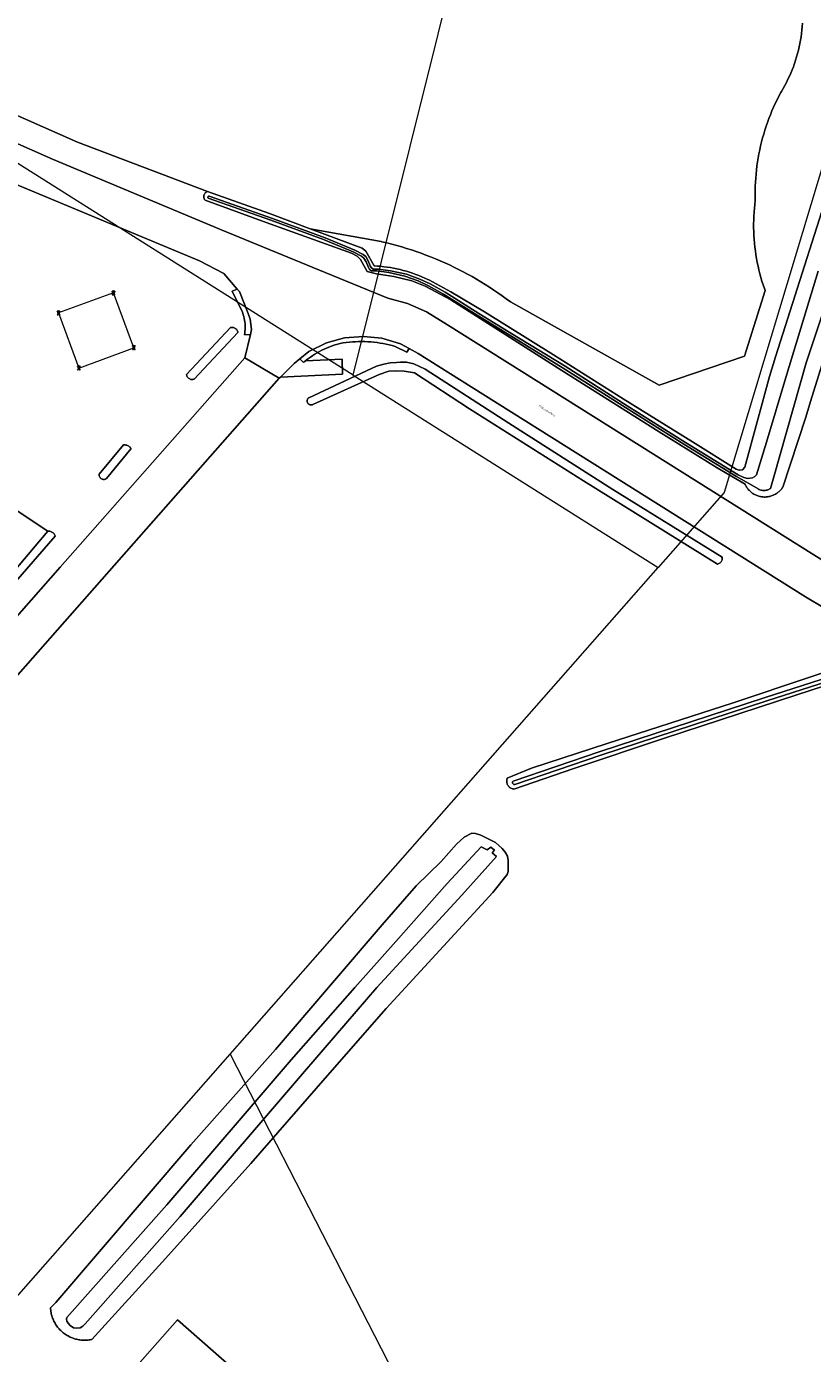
# Model space of a CAD drawing. Header units: metres. Extents: x 250001 to 257773, y 598992 to 609118.
# Tile 607 of 656: x 253521 to 253682, y 605925 to 606197. Entities that reach past the tile are written whole.
import ezdxf
from ezdxf.enums import TextEntityAlignment as Align
from ezdxf.lldxf.tags import DXFTag

# ---------------------------------------------------------------- set-up
doc = ezdxf.new("R2010")
doc.units = ezdxf.units.M
for name, color, linetype, lineweight in [('B-WE-GR-BOS_LOOF-GV', 252, 'Continuous', 13), ('B-WE-GR-GRAS-GV', 252, 'Continuous', 13), ('B-WE-GR-GROENVOORZIENING-GV', 252, 'Continuous', 18), ('B-WE-IE-MEUBILAIR_WEGMEUBILAIR_HOOGSPANNINGSMAST-G', 252, 'Continuous', 18), ('B-WE-IE-MEUBILAIR_WEGMEUBILAIR_HOOGSPANNINGSMAST-S', 252, 'Continuous', 25), ('B-WE-KG-GRENS_PERCEEL-G', 150, 'KG-PERCEEL', 18), ('B-WE-OG-TERREIN_ERF-GV', 7, 'Continuous', 18), ('B-WE-OG-TOPOGRAFIE-T18', 2, 'Continuous', 18), ('B-WE-OG-WATER-GV', 252, 'Continuous', 18), ('B-WE-OG-WATER_GREPPEL-GV', 252, 'Continuous', 18), ('B-WE-OG-WATER_SLOOT-GV', 252, 'Continuous', 18), ('B-WE-VH-ONVERHARD-GV', 252, 'Continuous', 18), ('B-WE-VH-VERHARDING_GESLOTEN-GV', 252, 'Continuous', 18), ('B-WE-VH-VERHARDING_OPEN-GV', 252, 'Continuous', 18), ('X-XX-AL-REFERENTIE-G', 7, 'Continuous', 18)]:
    doc.layers.add(name, color=color, linetype=linetype, lineweight=lineweight)
doc.styles.add('NLCS-ISO-ANNOTATIEF-T18', font='NLCS-ISO.ttf', dxfattribs={"height": 1.8})
doc.styles.get("Standard").update_dxf_attribs({"font": 'NLCS-ISO.ttf'})
tags = doc.linetypes.add('KG-PERCEEL', pattern='A,5.5,-2,["P",Standard,S=1.8,R=0,X=-0.5,Y=-0.9],-2,5.5,-2,[5,NLCS.SHX,S=0.75,R=0,X=0,Y=0],-2', length=19).pattern_tags.tags
tags[6] = DXFTag(74, 10)

# ---------------------------------------------------------------- blocks, each defined once
blk = doc.blocks.new('BS2021-132-Xref-KAD-20210617')
at = {"layer": 'B-WE-KG-GRENS_PERCEEL-G', "flags": 128}
for points in [[(253587.69, 606125.78), (253434.27, 606222.61), (253487.64, 606307.17), (253768.04, 607432.29), (253794.59, 607407.82), (253830.46, 607374.98), (253886.27, 607323.85)], [(253587.69, 606125.78), (253774.016, 606873.424), (253886.27, 607323.85)], [(253946.01, 607270.08), (253930.49, 607253.25), (253937.27, 607009.28), (253663.87, 606101.65), (253650.32, 606086.26)], [(253587.69, 606125.78), (253650.32, 606086.26)], [(253562.39, 605986.31), (253650.32, 606086.26)], [(253496.49, 605911.43), (253562.39, 605986.31)], [(253562.39, 605986.31), (253605.53, 605902.22), (253562.46, 605853.27)]]:
    blk.add_lwpolyline(points, dxfattribs=at)
blk = doc.blocks.new('SKL-ET_HS_MAST-SO')
for p, q in [((0, 2.1), (-1.4, 1.8)), ((-1.4, 1.8), (-1.4, 1.6)), ((-1.4, 1.6), (0, 1.6)), ((0, 1.3), (-1.4, 1)), ((-1.4, 1), (-1.4, 0.9)), ((-1.4, 0.9), (0, 0.9)), ((-0.4, -0.4), (-0.1, 0.9)), ((0, 0), (-0.4, -0.4)), ((0, 0.5), (-0.2, 0.7)), ((0, 0.5), (-0.2, 0.3)), ((0, 0), (-0.2, 0.3)), ((-0.1, 0.9), (-0.1, 2)), ((0, 2.1), (1.4, 1.8)), ((1.4, 1.6), (0, 1.6)), ((0, 1.3), (1.4, 1)), ((1.4, 0.9), (0, 0.9)), ((0, 0.5), (0.2, 0.7)), ((0, 0.5), (0.2, 0.3)), ((0, 0), (0.2, 0.3)), ((0, 0), (0.4, -0.4)), ((0.1, 0.9), (0.1, 2)), ((0.4, -0.4), (0.1, 0.9)), ((1.4, 1.8), (1.4, 1.6)), ((1.4, 1), (1.4, 0.9)), ((-1, -1.8), (-0.4, -0.4)), ((-1, -1.8), (0, -0.8)), ((0, -0.8), (-0.4, -0.4)), ((0, -0.8), (0.4, -0.4)), ((1, -1.8), (0, -0.8)), ((1, -1.8), (0.4, -0.4))]:
    blk.add_line(p, q)
for points in [[(-1.4, -2), (-0.7, -2), (-0.7, -1.8), (-1.4, -1.8)], [(1.4, -2), (0.7, -2), (0.7, -1.8), (1.4, -1.8)]]:
    blk.add_lwpolyline(points, close=True)
blk = doc.blocks.new('BS2021-132-Xref-BGT-GRIJS-20210617-aangepast')
at = {"layer": 'B-WE-GR-BOS_LOOF-GV', "flags": 128}
blk.add_lwpolyline([(253503.153, 606185.911), (253531.069, 606173.591), (253557.739, 606163.487), (253570.459, 606158.977), (253578.808, 606155.845), (253593.423, 606153.204), (253593.573, 606153.17), (253594.593, 606152.929), (253595.609, 606152.672), (253596.621, 606152.399), (253597.629, 606152.111), (253598.632, 606151.808), (253599.631, 606151.49), (253600.624, 606151.156), (253601.613, 606150.807), (253602.595, 606150.443), (253603.573, 606150.064), (253604.544, 606149.67), (253605.509, 606149.262), (253606.468, 606148.839), (253607.421, 606148.401), (253608.366, 606147.949), (253609.305, 606147.482), (253610.236, 606147.001), (253611.16, 606146.506), (253612.076, 606145.997), (253612.984, 606145.473), (253613.884, 606144.937), (253614.776, 606144.386), (253615.66, 606143.822), (253616.534, 606143.244), (253617.4, 606142.653), (253618.257, 606142.049), (253619.104, 606141.433), (253619.942, 606140.803), (253650.506, 606123.693), (253668.05, 606129.699), (253672.255, 606143.126), (253672.109, 606143.541), (253671.854, 606144.297), (253671.615, 606145.057), (253671.392, 606145.823), (253671.183, 606146.592), (253670.99, 606147.366), (253670.813, 606148.143), (253670.651, 606148.924), (253670.505, 606149.708), (253670.375, 606150.495), (253670.261, 606151.284), (253670.162, 606152.075), (253670.08, 606152.868), (253670.013, 606153.663), (253669.962, 606154.458), (253669.927, 606155.255), (253669.909, 606156.052), (253669.906, 606156.849), (253669.919, 606157.647), (253669.948, 606158.443), (253669.993, 606159.24), (253670.054, 606160.034), (253670.132, 606160.828), (253670.225, 606161.62), (253670.214, 606162.038), (253670.205, 606162.877), (253670.212, 606163.716), (253670.235, 606164.554), (253670.274, 606165.392), (253670.329, 606166.229), (253670.4, 606167.064), (253670.487, 606167.898), (253670.59, 606168.731), (253670.708, 606169.561), (253670.843, 606170.389), (253670.993, 606171.214), (253671.159, 606172.036), (253671.34, 606172.855), (253671.537, 606173.67), (253671.75, 606174.481), (253671.978, 606175.288), (253672.222, 606176.091), (253672.48, 606176.889), (253672.754, 606177.681), (253673.043, 606178.469), (253673.347, 606179.25), (253673.666, 606180.026), (253673.999, 606180.795), (253674.348, 606181.558), (253674.71, 606182.315), (253675.087, 606183.064), (253675.478, 606183.806), (253675.622, 606184.043), (253675.976, 606184.652), (253676.316, 606185.269), (253676.643, 606185.894), (253676.955, 606186.526), (253677.253, 606187.165), (253677.536, 606187.811), (253677.804, 606188.463), (253678.057, 606189.12), (253678.296, 606189.784), (253678.519, 606190.452), (253678.727, 606191.126), (253678.92, 606191.804), (253679.098, 606192.486), (253679.26, 606193.172), (253679.406, 606193.861), (253679.536, 606194.554), (253679.651, 606195.25), (253679.75, 606195.948), (253679.833, 606196.648), (253679.901, 606197.349), (253679.952, 606198.052)], dxfattribs=at)
at = {"layer": 'B-WE-GR-GRAS-GV', "flags": 128}
for points in [[(253500.941, 606109.688), (253524.931, 606093.704), (253525.079, 606093.719), (253525.229, 606093.718), (253525.377, 606093.7), (253525.523, 606093.667), (253525.665, 606093.619), (253525.8, 606093.555), (253525.928, 606093.478), (253526.047, 606093.387), (253526.156, 606093.285), (253526.253, 606093.171), (253526.337, 606093.047), (253526.408, 606092.916), (253526.464, 606092.777), (253526.488, 606092.699), (253510.078, 606073.971)], [(253478.74, 606030.938), (253527.461, 606086.305), (253565.411, 606129.317), (253566.549, 606134.095), (253565.35, 606134.05), (253565.407, 606134.424), (253565.448, 606134.801), (253565.473, 606135.179), (253565.481, 606135.558), (253565.474, 606135.936), (253565.451, 606136.314), (253565.412, 606136.691), (253565.357, 606137.066), (253565.286, 606137.438), (253565.2, 606137.807), (253565.098, 606138.172), (253564.981, 606138.532), (253564.848, 606138.887), (253564.822, 606138.954), (253562.822, 606143.021), (253563.845, 606143.457), (253561.098, 606146.653), (253556.088, 606149.245), (253516.665, 606165.702)]]:
    blk.add_lwpolyline(points, dxfattribs=at)
for points in [[(253562.782, 606135.579), (253562.924, 606135.568), (253563.064, 606135.542), (253563.2, 606135.499), (253563.33, 606135.442), (253563.453, 606135.37), (253563.567, 606135.285), (253563.671, 606135.188), (253563.764, 606135.08), (253563.843, 606134.962), (253563.909, 606134.836), (253563.961, 606134.703), (253563.997, 606134.566), (253564.007, 606134.514), (253555.023, 606124.964), (253554.894, 606124.92), (253554.76, 606124.893), (253554.624, 606124.881), (253554.488, 606124.884), (253554.353, 606124.904), (253554.221, 606124.94), (253554.095, 606124.99), (253553.975, 606125.055), (253553.863, 606125.134), (253553.762, 606125.225), (253553.672, 606125.327), (253553.595, 606125.44), (253553.531, 606125.56), (253553.481, 606125.687), (253553.447, 606125.819), (253553.432, 606125.918), (253562.499, 606135.554), (253562.64, 606135.574)], [(253540.661, 606111.44), (253540.826, 606111.433), (253540.989, 606111.41), (253541.149, 606111.371), (253541.304, 606111.317), (253541.454, 606111.248), (253541.596, 606111.165), (253541.729, 606111.068), (253541.853, 606110.959), (253541.965, 606110.838), (253542.05, 606110.729), (253537.039, 606104.536), (253536.933, 606104.47), (253536.819, 606104.418), (253536.699, 606104.381), (253536.576, 606104.359), (253536.451, 606104.354), (253536.327, 606104.364), (253536.204, 606104.39), (253536.086, 606104.432), (253535.975, 606104.488), (253535.871, 606104.558), (253535.777, 606104.641), (253535.694, 606104.735), (253535.625, 606104.838), (253535.569, 606104.95), (253535.527, 606105.068), (253535.501, 606105.19), (253535.491, 606105.315), (253535.497, 606105.44), (253535.499, 606105.458), (253540.496, 606111.431)]]:
    blk.add_lwpolyline(points, close=True, dxfattribs=at)
at = {"layer": 'B-WE-GR-GROENVOORZIENING-GV', "flags": 128}
for points in [[(253516.93, 606174.072), (253525.884, 606170.103), (253560.42, 606155.65), (253581.935, 606146.838), (253594.755, 606141.587), (253598.792, 606140.5), (253602.72, 606138.76), (253607.041, 606136.088), (253685.23, 606087.044)], [(253679.952, 606198.052), (253679.901, 606197.349), (253679.833, 606196.648), (253679.75, 606195.948), (253679.651, 606195.25), (253679.536, 606194.554), (253679.406, 606193.861), (253679.26, 606193.172), (253679.098, 606192.486), (253678.92, 606191.804), (253678.727, 606191.126), (253678.519, 606190.452), (253678.296, 606189.784), (253678.057, 606189.12), (253677.804, 606188.463), (253677.536, 606187.811), (253677.253, 606187.165), (253676.955, 606186.526), (253676.643, 606185.894), (253676.316, 606185.269), (253675.976, 606184.652), (253675.622, 606184.043), (253675.478, 606183.806), (253675.087, 606183.064), (253674.71, 606182.315), (253674.348, 606181.558), (253673.999, 606180.795), (253673.666, 606180.026), (253673.347, 606179.25), (253673.043, 606178.469), (253672.754, 606177.681), (253672.48, 606176.889), (253672.222, 606176.091), (253671.978, 606175.288), (253671.75, 606174.481), (253671.537, 606173.67), (253671.34, 606172.855), (253671.159, 606172.036), (253670.993, 606171.214), (253670.843, 606170.389), (253670.708, 606169.561), (253670.59, 606168.731), (253670.487, 606167.898), (253670.4, 606167.064), (253670.329, 606166.229), (253670.274, 606165.392), (253670.235, 606164.554), (253670.212, 606163.716), (253670.205, 606162.877), (253670.214, 606162.038), (253670.225, 606161.62), (253670.132, 606160.828), (253670.054, 606160.034), (253669.993, 606159.24), (253669.948, 606158.443), (253669.919, 606157.647), (253669.906, 606156.849), (253669.909, 606156.052), (253669.927, 606155.255), (253669.962, 606154.458), (253670.013, 606153.663), (253670.08, 606152.868), (253670.162, 606152.075), (253670.261, 606151.284), (253670.375, 606150.495), (253670.505, 606149.708), (253670.651, 606148.924), (253670.813, 606148.143), (253670.99, 606147.366), (253671.183, 606146.592), (253671.392, 606145.823), (253671.615, 606145.057), (253671.854, 606144.297), (253672.109, 606143.541), (253672.255, 606143.126), (253668.05, 606129.699), (253650.506, 606123.693), (253619.942, 606140.803), (253619.104, 606141.433), (253618.257, 606142.049), (253617.4, 606142.653), (253616.534, 606143.244), (253615.66, 606143.822), (253614.776, 606144.386), (253613.884, 606144.937), (253612.984, 606145.473), (253612.076, 606145.997), (253611.16, 606146.506), (253610.236, 606147.001), (253609.305, 606147.482), (253608.366, 606147.949), (253607.421, 606148.401), (253606.468, 606148.839), (253605.509, 606149.262), (253604.544, 606149.67), (253603.573, 606150.064), (253602.595, 606150.443), (253601.613, 606150.807), (253600.624, 606151.156), (253599.631, 606151.49), (253598.632, 606151.808), (253597.629, 606152.111), (253596.621, 606152.399), (253595.609, 606152.672), (253594.593, 606152.929), (253593.573, 606153.17), (253593.423, 606153.204), (253578.808, 606155.845), (253589.523, 606151.825), (253590.279, 606151.237), (253591.961, 606148.218), (253592.634, 606148.178), (253593.306, 606148.121), (253593.977, 606148.049), (253594.645, 606147.961), (253595.312, 606147.857), (253595.975, 606147.737), (253596.636, 606147.602), (253597.293, 606147.451), (253597.946, 606147.284), (253598.596, 606147.102), (253599.241, 606146.905), (253599.88, 606146.692), (253600.515, 606146.464), (253601.144, 606146.221), (253601.768, 606145.964), (253602.385, 606145.691), (253602.995, 606145.404), (253603.173, 606145.317), (253607.74, 606142.876), (253614.628, 606138.803), (253628.807, 606129.973), (253643.136, 606120.898), (253657.332, 606112.069), (253666.309, 606106.477), (253666.937, 606106.222), (253667.609, 606106.346), (253668.093, 606106.842), (253668.095, 606106.846), (253673.182, 606125.517), (253674.41, 606129.52), (253687.85, 606171.84)], [(253688.41, 606142.27), (253681.83, 606121.27), (253680.588, 606116.91), (253675.916, 606102.787), (253675.898, 606102.759), (253675.793, 606102.604), (253675.681, 606102.453), (253675.563, 606102.306), (253675.438, 606102.165), (253675.308, 606102.03), (253675.172, 606101.9), (253675.03, 606101.775), (253674.884, 606101.657), (253674.733, 606101.546), (253674.577, 606101.441), (253674.416, 606101.342), (253674.252, 606101.251), (253674.084, 606101.167), (253673.912, 606101.089), (253673.738, 606101.02), (253673.56, 606100.957), (253673.38, 606100.903), (253673.198, 606100.856), (253673.014, 606100.816), (253672.829, 606100.785), (253672.642, 606100.762), (253672.455, 606100.746), (253672.267, 606100.738), (253672.079, 606100.739), (253671.891, 606100.747), (253671.703, 606100.764), (253671.517, 606100.788), (253671.332, 606100.821), (253671.148, 606100.861), (253670.966, 606100.909), (253670.786, 606100.964), (253670.609, 606101.028), (253670.435, 606101.098), (253670.264, 606101.176), (253670.096, 606101.262), (253669.932, 606101.354), (253669.772, 606101.453), (253669.617, 606101.559), (253669.466, 606101.672), (253669.32, 606101.79), (253669.18, 606101.915), (253669.044, 606102.046), (253668.915, 606102.182), (253668.791, 606102.324), (253668.674, 606102.47), (253668.562, 606102.622), (253668.458, 606102.778), (253668.36, 606102.939), (253668.269, 606103.104), (253668.185, 606103.272), (253668.142, 606103.369), (253662.395, 606106.708), (253650.518, 606114.153), (253630.54, 606126.741), (253607.711, 606141.215), (253602.45, 606144.043), (253599.691, 606145.159), (253596.031, 606146.034), (253592.458, 606146.597), (253590.527, 606147.039), (253589.174, 606149.554), (253588.514, 606150.2), (253587.311, 606150.846), (253569.074, 606157.361), (253557.272, 606161.691), (253557.242, 606161.723), (253557.161, 606161.828), (253557.095, 606161.943), (253557.042, 606162.065), (253557.005, 606162.192), (253556.983, 606162.323), (253556.977, 606162.456), (253556.986, 606162.588), (253557.012, 606162.718), (253557.053, 606162.845), (253557.109, 606162.965), (253557.18, 606163.078), (253557.263, 606163.181), (253557.358, 606163.274), (253557.463, 606163.354), (253557.578, 606163.422), (253557.699, 606163.475), (253557.739, 606163.487), (253531.069, 606173.591), (253503.153, 606185.911)], [(253684.444, 606077.882), (253680.566, 606080.254), (253611.871, 606123.393), (253601.026, 606130.249), (253599.132, 606131.253), (253598.697, 606130.511), (253596.276, 606131.687), (253595.666, 606131.855), (253595.052, 606132.007), (253594.435, 606132.144), (253593.814, 606132.265), (253593.191, 606132.37), (253592.565, 606132.46), (253591.937, 606132.534), (253591.307, 606132.591), (253590.676, 606132.633), (253590.044, 606132.659), (253589.412, 606132.669), (253588.78, 606132.663), (253588.148, 606132.641), (253587.516, 606132.602), (253586.886, 606132.548), (253586.258, 606132.478), (253585.631, 606132.392), (253585.261, 606132.334), (253584.738, 606132.205), (253584.219, 606132.06), (253583.704, 606131.9), (253583.194, 606131.725), (253582.69, 606131.535), (253582.192, 606131.33), (253581.7, 606131.11), (253581.215, 606130.876), (253580.736, 606130.627), (253580.266, 606130.365), (253579.804, 606130.088), (253579.35, 606129.798), (253578.904, 606129.495), (253578.468, 606129.178), (253578.042, 606128.849), (253577.858, 606128.698), (253585.38, 606129.076), (253585.484, 606125.943), (253572.751, 606125.389), (253572.482, 606125.118), (253472.266, 606011.44)], [(253505.033, 605922.127), (253526.317, 605903.081), (253526.467, 605903.252), (253551.617, 605931.75), (253592.178, 605896.075), (253523.524, 605818.022), (253482.964, 605853.699), (253520.681, 605896.661), (253520.141, 605900.52)], [(253698.796, 606066.588), (253678.803, 606060.102), (253651.363, 606051.171), (253632.994, 606044.974), (253620.683, 606040.764), (253620.524, 606040.785), (253620.367, 606040.821), (253620.214, 606040.873), (253620.067, 606040.94), (253619.928, 606041.021), (253619.797, 606041.115), (253619.676, 606041.222), (253619.567, 606041.34), (253619.47, 606041.469), (253619.385, 606041.606), (253619.315, 606041.751), (253619.26, 606041.903), (253619.22, 606042.059), (253619.196, 606042.218), (253619.187, 606042.379), (253619.195, 606042.54), (253619.218, 606042.7), (253619.257, 606042.856), (253619.3, 606042.979), (253624.311, 606045.087), (253639.823, 606050.152), (253665.684, 606058.474), (253697.176, 606069.014)]]:
    blk.add_lwpolyline(points, dxfattribs=at)
for points in [[(253634.947, 606104.064), (253611.529, 606118.868), (253600.236, 606126.214), (253598.145, 606126.591), (253596.446, 606126.647), (253595.02, 606126.62), (253592.97, 606125.91), (253579.407, 606119.739), (253579.301, 606119.695), (253579.19, 606119.666), (253579.076, 606119.653), (253578.961, 606119.656), (253578.848, 606119.675), (253578.739, 606119.71), (253578.635, 606119.759), (253578.539, 606119.822), (253578.453, 606119.898), (253578.378, 606119.985), (253578.317, 606120.082), (253578.269, 606120.186), (253578.236, 606120.296), (253578.219, 606120.41), (253578.217, 606120.525), (253578.232, 606120.638), (253578.262, 606120.749), (253578.308, 606120.854), (253578.367, 606120.953), (253578.44, 606121.041), (253578.524, 606121.119), (253578.532, 606121.126), (253592.483, 606127.589), (253593.94, 606128.057), (253595.229, 606128.303), (253596.553, 606128.397), (253597.351, 606128.436), (253598.642, 606128.411), (253600.088, 606128.064), (253602.422, 606127.01), (253619.599, 606115.934), (253641.022, 606102.287), (253663.466, 606088.41), (253663.475, 606088.263), (253663.469, 606088.116), (253663.447, 606087.97), (253663.409, 606087.828), (253663.356, 606087.691), (253663.289, 606087.56), (253663.208, 606087.438), (253663.113, 606087.324), (253663.008, 606087.222), (253662.891, 606087.132), (253662.766, 606087.055), (253662.633, 606086.992), (253662.494, 606086.944)], [(253534.012, 605927.746), (253533.908, 605927.723), (253533.677, 605927.679), (253533.443, 605927.642), (253533.209, 605927.613), (253532.974, 605927.592), (253532.738, 605927.579), (253532.502, 605927.574), (253532.266, 605927.576), (253532.03, 605927.587), (253531.795, 605927.606), (253531.56, 605927.633), (253531.327, 605927.668), (253531.094, 605927.711), (253530.864, 605927.761), (253530.635, 605927.82), (253530.408, 605927.886), (253530.184, 605927.959), (253529.962, 605928.041), (253529.744, 605928.129), (253529.528, 605928.225), (253529.315, 605928.329), (253529.107, 605928.439), (253528.902, 605928.557), (253528.701, 605928.681), (253528.505, 605928.812), (253528.313, 605928.95), (253528.126, 605929.094), (253527.944, 605929.244), (253527.767, 605929.4), (253527.596, 605929.563), (253527.43, 605929.731), (253527.27, 605929.904), (253527.115, 605930.083), (253526.968, 605930.267), (253526.826, 605930.456), (253526.691, 605930.65), (253526.562, 605930.848), (253526.44, 605931.05), (253526.326, 605931.256), (253526.218, 605931.466), (253526.117, 605931.68), (253526.024, 605931.897), (253525.938, 605932.117), (253525.859, 605932.339), (253525.789, 605932.565), (253525.725, 605932.792), (253525.67, 605933.022), (253525.622, 605933.253), (253525.583, 605933.486), (253525.551, 605933.72), (253525.527, 605933.954), (253525.511, 605934.19), (253526.59, 605935.29), (253554.31, 605967.67), (253571.74, 605987.29), (253582.63, 606000), (253593.64, 606012.87), (253600.61, 606020.86), (253605.76, 606025.88), (253608.87, 606029.48), (253610.47, 606030.85), (253612.032, 606031.72), (253612.811, 606031.663), (253613.89, 606031.323), (253616.899, 606029.799), (253618.291, 606028.557), (253618.905, 606027.826), (253619.352, 606026.975), (253619.514, 606026.103), (253619.525, 606025.264), (253619.475, 606023.835), (253619.278, 606023.233), (253616.34, 606019.54), (253598.4, 606000), (253594.45, 605995.69), (253581.92, 605981.4), (253566.64, 605963.85), (253549.1, 605944.34)]]:
    blk.add_lwpolyline(points, close=True, dxfattribs=at)
at = {"layer": 'B-WE-IE-MEUBILAIR_WEGMEUBILAIR_HOOGSPANNINGSMAST-G', "flags": 128}
blk.add_lwpolyline([(253527.173, 606138.538), (253531.322, 606127.232), (253542.627, 606131.41), (253538.45, 606142.657)], close=True, dxfattribs=at)
at = {"layer": 'B-WE-OG-TERREIN_ERF-GV', "flags": 128}
blk.add_lwpolyline([(253513.113, 606079.769), (253524.931, 606093.704), (253500.941, 606109.688)], dxfattribs=at)
blk.add_lwpolyline([(253551.617, 605931.75), (253526.467, 605903.252), (253526.317, 605903.081), (253520.681, 605896.661), (253482.964, 605853.699), (253523.524, 605818.022), (253592.178, 605896.075)], close=True, dxfattribs=at)
at = {"layer": 'B-WE-OG-WATER-GV', "flags": 128}
blk.add_lwpolyline([(253683.167, 606147.128), (253676.74, 606125.975), (253672.562, 606111.997), (253670.474, 606105.318), (253670.179, 606104.966), (253669.641, 606104.675), (253668.662, 606104.55), (253667.867, 606104.747), (253666.732, 606105.331), (253655.896, 606111.945), (253643.957, 606119.481), (253631.169, 606127.586), (253620.045, 606134.384), (253613.499, 606138.46), (253606.563, 606142.788), (253603.477, 606144.506), (253601.343, 606145.472), (253598.634, 606146.483), (253595.336, 606147.221), (253592.868, 606147.559), (253591.771, 606147.535), (253591.363, 606147.853), (253591.141, 606148.223), (253590.694, 606149.402), (253590.234, 606150.125), (253589.707, 606150.544), (253587.995, 606151.461), (253581.933, 606153.953), (253571.115, 606157.967), (253558.111, 606162.546), (253557.965, 606162.506), (253557.881, 606162.445), (253557.83, 606162.37), (253557.83, 606162.243), (253557.912, 606162.132), (253570.76, 606157.609), (253581.579, 606153.595), (253587.641, 606151.102), (253589.353, 606150.185), (253589.879, 606149.766), (253590.34, 606149.043), (253590.787, 606147.864), (253591.009, 606147.494), (253591.417, 606147.176), (253592.514, 606147.2), (253594.982, 606146.862), (253598.28, 606146.124), (253600.989, 606145.113), (253603.123, 606144.147), (253606.208, 606142.429), (253613.145, 606138.102), (253619.691, 606134.025), (253630.815, 606127.227), (253643.602, 606119.122), (253655.542, 606111.587), (253666.378, 606104.972), (253670.991, 606102.32), (253671.002, 606102.313), (253671.174, 606102.234), (253671.353, 606102.17), (253671.536, 606102.122), (253671.722, 606102.089), (253671.911, 606102.071), (253672.1, 606102.07), (253672.289, 606102.085), (253672.475, 606102.115), (253672.659, 606102.162), (253672.838, 606102.223), (253673.011, 606102.3), (253673.177, 606102.391), (253673.335, 606102.495), (253674.045, 606104.898), (253680.66, 606128.315), (253687.314, 606148.22)], dxfattribs=at)
for points in [[(253697.397, 606067.577), (253697.214, 606067.611), (253672.27, 606059.573), (253638.174, 606048.438), (253620.53, 606042.417), (253620.372, 606042.218), (253620.403, 606041.998), (253620.517, 606041.821), (253620.666, 606041.733), (253620.886, 606041.718), (253638.53, 606047.739), (253672.627, 606058.875), (253697.57, 606066.912), (253697.668, 606067.05), (253697.673, 606067.235), (253697.618, 606067.407), (253697.516, 606067.519)], [(253615.207, 606028.265), (253613.939, 606028.887), (253606.946, 606021.377), (253596.43, 606009.439), (253588.017, 606000), (253574.95, 605985.126), (253549.402, 605955.404), (253528.892, 605932.233), (253528.794, 605931.89), (253528.843, 605931.483), (253529.11, 605931.099), (253529.535, 605930.57), (253530.258, 605930.129), (253530.919, 605930.016), (253531.596, 605930.133), (253532.155, 605930.467), (253532.616, 605930.909), (253552.147, 605953.01), (253577.699, 605982.736), (253592.509, 606000), (253609.982, 606018.979), (253617.121, 606026.894), (253616.239, 606027.656), (253616.685, 606028.182), (253615.938, 606028.828)]]:
    blk.add_lwpolyline(points, close=True, dxfattribs=at)
at = {"layer": 'B-WE-OG-WATER_GREPPEL-GV', "flags": 128}
for points in [[(253562.924, 606135.568), (253562.782, 606135.579), (253562.64, 606135.574), (253562.499, 606135.554), (253553.432, 606125.918), (253553.447, 606125.819), (253553.481, 606125.687), (253553.531, 606125.56), (253553.595, 606125.44), (253553.672, 606125.327), (253553.762, 606125.225), (253553.863, 606125.134), (253553.975, 606125.055), (253554.095, 606124.99), (253554.221, 606124.94), (253554.353, 606124.904), (253554.488, 606124.884), (253554.624, 606124.881), (253554.76, 606124.893), (253554.894, 606124.92), (253555.023, 606124.964), (253564.007, 606134.514), (253563.997, 606134.566), (253563.961, 606134.703), (253563.909, 606134.836), (253563.843, 606134.962), (253563.764, 606135.08), (253563.671, 606135.188), (253563.567, 606135.285), (253563.453, 606135.37), (253563.33, 606135.442), (253563.2, 606135.499), (253563.064, 606135.542)], [(253598.642, 606128.411), (253597.351, 606128.436), (253596.553, 606128.397), (253595.229, 606128.303), (253593.94, 606128.057), (253592.483, 606127.589), (253578.532, 606121.126), (253578.524, 606121.119), (253578.44, 606121.041), (253578.367, 606120.953), (253578.308, 606120.854), (253578.262, 606120.749), (253578.232, 606120.638), (253578.217, 606120.525), (253578.219, 606120.41), (253578.236, 606120.296), (253578.269, 606120.186), (253578.317, 606120.082), (253578.378, 606119.985), (253578.453, 606119.898), (253578.539, 606119.822), (253578.635, 606119.759), (253578.739, 606119.71), (253578.848, 606119.675), (253578.961, 606119.656), (253579.076, 606119.653), (253579.19, 606119.666), (253579.301, 606119.695), (253579.407, 606119.739), (253592.97, 606125.91), (253595.02, 606126.62), (253596.446, 606126.647), (253598.145, 606126.591), (253600.236, 606126.214), (253611.529, 606118.868), (253634.947, 606104.064), (253662.494, 606086.944), (253662.633, 606086.992), (253662.766, 606087.055), (253662.891, 606087.132), (253663.008, 606087.222), (253663.113, 606087.324), (253663.208, 606087.438), (253663.289, 606087.56), (253663.356, 606087.691), (253663.409, 606087.828), (253663.447, 606087.97), (253663.469, 606088.116), (253663.475, 606088.263), (253663.466, 606088.41), (253641.022, 606102.287), (253619.599, 606115.934), (253602.422, 606127.01), (253600.088, 606128.064)], [(253540.826, 606111.433), (253540.661, 606111.44), (253540.496, 606111.431), (253535.499, 606105.458), (253535.497, 606105.44), (253535.491, 606105.315), (253535.501, 606105.19), (253535.527, 606105.068), (253535.569, 606104.95), (253535.625, 606104.838), (253535.694, 606104.735), (253535.777, 606104.641), (253535.871, 606104.558), (253535.975, 606104.488), (253536.086, 606104.432), (253536.204, 606104.39), (253536.327, 606104.364), (253536.451, 606104.354), (253536.576, 606104.359), (253536.699, 606104.381), (253536.819, 606104.418), (253536.933, 606104.47), (253537.039, 606104.536), (253542.05, 606110.729), (253541.965, 606110.838), (253541.853, 606110.959), (253541.729, 606111.068), (253541.596, 606111.165), (253541.454, 606111.248), (253541.304, 606111.317), (253541.149, 606111.371), (253540.989, 606111.41)]]:
    blk.add_lwpolyline(points, close=True, dxfattribs=at)
blk.add_lwpolyline([(253510.078, 606073.971), (253526.488, 606092.699), (253526.464, 606092.777), (253526.408, 606092.916), (253526.337, 606093.047), (253526.253, 606093.171), (253526.156, 606093.285), (253526.047, 606093.387), (253525.928, 606093.478), (253525.8, 606093.555), (253525.665, 606093.619), (253525.523, 606093.667), (253525.377, 606093.7), (253525.229, 606093.718), (253525.079, 606093.719), (253524.931, 606093.704), (253513.113, 606079.769)], dxfattribs=at)
at = {"layer": 'B-WE-OG-WATER_SLOOT-GV', "flags": 128}
for points in [[(253687.85, 606171.84), (253674.41, 606129.52), (253673.182, 606125.517), (253668.095, 606106.846), (253668.093, 606106.842), (253667.609, 606106.346), (253666.937, 606106.222), (253666.309, 606106.477), (253657.332, 606112.069), (253643.136, 606120.898), (253628.807, 606129.973), (253614.628, 606138.803), (253607.74, 606142.876), (253603.173, 606145.317), (253602.995, 606145.404), (253602.385, 606145.691), (253601.768, 606145.964), (253601.144, 606146.221), (253600.515, 606146.464), (253599.88, 606146.692), (253599.241, 606146.905), (253598.596, 606147.102), (253597.946, 606147.284), (253597.293, 606147.451), (253596.636, 606147.602), (253595.975, 606147.737), (253595.312, 606147.857), (253594.645, 606147.961), (253593.977, 606148.049), (253593.306, 606148.121), (253592.634, 606148.178), (253591.961, 606148.218), (253590.279, 606151.237), (253589.523, 606151.825), (253578.808, 606155.845), (253570.459, 606158.977), (253557.739, 606163.487), (253557.699, 606163.475), (253557.578, 606163.422), (253557.463, 606163.354), (253557.358, 606163.274), (253557.263, 606163.181), (253557.18, 606163.078), (253557.109, 606162.965), (253557.053, 606162.845), (253557.012, 606162.718), (253556.986, 606162.588), (253556.977, 606162.456), (253556.983, 606162.323), (253557.005, 606162.192), (253557.042, 606162.065), (253557.095, 606161.943), (253557.161, 606161.828), (253557.242, 606161.723), (253557.272, 606161.691), (253569.074, 606157.361), (253587.311, 606150.846), (253588.514, 606150.2), (253589.174, 606149.554), (253590.527, 606147.039), (253592.458, 606146.597), (253596.031, 606146.034), (253599.691, 606145.159), (253602.45, 606144.043), (253607.711, 606141.215), (253630.54, 606126.741), (253650.518, 606114.153), (253662.395, 606106.708), (253668.142, 606103.369), (253668.185, 606103.272), (253668.269, 606103.104), (253668.36, 606102.939), (253668.458, 606102.778), (253668.562, 606102.622), (253668.674, 606102.47), (253668.791, 606102.324), (253668.915, 606102.182), (253669.044, 606102.046), (253669.18, 606101.915), (253669.32, 606101.79), (253669.466, 606101.672), (253669.617, 606101.559), (253669.772, 606101.453), (253669.932, 606101.354), (253670.096, 606101.262), (253670.264, 606101.176), (253670.435, 606101.098), (253670.609, 606101.028), (253670.786, 606100.964), (253670.966, 606100.909), (253671.148, 606100.861), (253671.332, 606100.821), (253671.517, 606100.788), (253671.703, 606100.764), (253671.891, 606100.747), (253672.079, 606100.739), (253672.267, 606100.738), (253672.455, 606100.746), (253672.642, 606100.762), (253672.829, 606100.785), (253673.014, 606100.816), (253673.198, 606100.856), (253673.38, 606100.903), (253673.56, 606100.957), (253673.738, 606101.02), (253673.912, 606101.089), (253674.084, 606101.167), (253674.252, 606101.251), (253674.416, 606101.342), (253674.577, 606101.441), (253674.733, 606101.546), (253674.884, 606101.657), (253675.03, 606101.775), (253675.172, 606101.9), (253675.308, 606102.03), (253675.438, 606102.165), (253675.563, 606102.306), (253675.681, 606102.453), (253675.793, 606102.604), (253675.898, 606102.759), (253675.916, 606102.787), (253680.588, 606116.91), (253681.83, 606121.27), (253688.41, 606142.27)], [(253687.314, 606148.22), (253680.66, 606128.315), (253674.045, 606104.898), (253673.335, 606102.495), (253673.177, 606102.391), (253673.011, 606102.3), (253672.838, 606102.223), (253672.659, 606102.162), (253672.475, 606102.115), (253672.289, 606102.085), (253672.1, 606102.07), (253671.911, 606102.071), (253671.722, 606102.089), (253671.536, 606102.122), (253671.353, 606102.17), (253671.174, 606102.234), (253671.002, 606102.313), (253670.991, 606102.32), (253666.378, 606104.972), (253655.542, 606111.587), (253643.602, 606119.122), (253630.815, 606127.227), (253619.691, 606134.025), (253613.145, 606138.102), (253606.208, 606142.429), (253603.123, 606144.147), (253600.989, 606145.113), (253598.28, 606146.124), (253594.982, 606146.862), (253592.514, 606147.2), (253591.417, 606147.176), (253591.009, 606147.494), (253590.787, 606147.864), (253590.34, 606149.043), (253589.879, 606149.766), (253589.353, 606150.185), (253587.641, 606151.102), (253581.579, 606153.595), (253570.76, 606157.609), (253557.912, 606162.132), (253557.83, 606162.243), (253557.83, 606162.37), (253557.881, 606162.445), (253557.965, 606162.506), (253558.111, 606162.546), (253571.115, 606157.967), (253581.933, 606153.953), (253587.995, 606151.461), (253589.707, 606150.544), (253590.234, 606150.125), (253590.694, 606149.402), (253591.141, 606148.223), (253591.363, 606147.853), (253591.771, 606147.535), (253592.868, 606147.559), (253595.336, 606147.221), (253598.634, 606146.483), (253601.343, 606145.472), (253603.477, 606144.506), (253606.563, 606142.788), (253613.499, 606138.46), (253620.045, 606134.384), (253631.169, 606127.586), (253643.957, 606119.481), (253655.896, 606111.945), (253666.732, 606105.331), (253667.867, 606104.747), (253668.662, 606104.55), (253669.641, 606104.675), (253670.179, 606104.966), (253670.474, 606105.318), (253672.562, 606111.997), (253676.74, 606125.975), (253683.167, 606147.128)], [(253697.176, 606069.014), (253665.684, 606058.474), (253639.823, 606050.152), (253624.311, 606045.087), (253619.3, 606042.979), (253619.257, 606042.856), (253619.218, 606042.7), (253619.195, 606042.54), (253619.187, 606042.379), (253619.196, 606042.218), (253619.22, 606042.059), (253619.26, 606041.903), (253619.315, 606041.751), (253619.385, 606041.606), (253619.47, 606041.469), (253619.567, 606041.34), (253619.676, 606041.222), (253619.797, 606041.115), (253619.928, 606041.021), (253620.067, 606040.94), (253620.214, 606040.873), (253620.367, 606040.821), (253620.524, 606040.785), (253620.683, 606040.764), (253632.994, 606044.974), (253651.363, 606051.171), (253678.803, 606060.102), (253698.796, 606066.588)]]:
    blk.add_lwpolyline(points, dxfattribs=at)
for points in [[(253672.27, 606059.573), (253697.214, 606067.611), (253697.397, 606067.577), (253697.516, 606067.519), (253697.618, 606067.407), (253697.673, 606067.235), (253697.668, 606067.05), (253697.57, 606066.912), (253672.627, 606058.875), (253638.53, 606047.739), (253620.886, 606041.718), (253620.666, 606041.733), (253620.517, 606041.821), (253620.403, 606041.998), (253620.372, 606042.218), (253620.53, 606042.417), (253638.174, 606048.438)], [(253612.811, 606031.663), (253612.032, 606031.72), (253610.47, 606030.85), (253608.87, 606029.48), (253605.76, 606025.88), (253600.61, 606020.86), (253593.64, 606012.87), (253582.63, 606000), (253571.74, 605987.29), (253554.31, 605967.67), (253526.59, 605935.29), (253525.511, 605934.19), (253525.527, 605933.954), (253525.551, 605933.72), (253525.583, 605933.486), (253525.622, 605933.253), (253525.67, 605933.022), (253525.725, 605932.792), (253525.789, 605932.565), (253525.859, 605932.339), (253525.938, 605932.117), (253526.024, 605931.897), (253526.117, 605931.68), (253526.218, 605931.466), (253526.326, 605931.256), (253526.44, 605931.05), (253526.562, 605930.848), (253526.691, 605930.65), (253526.826, 605930.456), (253526.968, 605930.267), (253527.115, 605930.083), (253527.27, 605929.904), (253527.43, 605929.731), (253527.596, 605929.563), (253527.767, 605929.4), (253527.944, 605929.244), (253528.126, 605929.094), (253528.313, 605928.95), (253528.505, 605928.812), (253528.701, 605928.681), (253528.902, 605928.557), (253529.107, 605928.439), (253529.315, 605928.329), (253529.528, 605928.225), (253529.744, 605928.129), (253529.962, 605928.041), (253530.184, 605927.959), (253530.408, 605927.886), (253530.635, 605927.82), (253530.864, 605927.761), (253531.094, 605927.711), (253531.327, 605927.668), (253531.56, 605927.633), (253531.795, 605927.606), (253532.03, 605927.587), (253532.266, 605927.576), (253532.502, 605927.574), (253532.738, 605927.579), (253532.974, 605927.592), (253533.209, 605927.613), (253533.443, 605927.642), (253533.677, 605927.679), (253533.908, 605927.723), (253534.012, 605927.746), (253549.1, 605944.34), (253566.64, 605963.85), (253581.92, 605981.4), (253594.45, 605995.69), (253598.4, 606000), (253616.34, 606019.54), (253619.278, 606023.233), (253619.475, 606023.835), (253619.525, 606025.264), (253619.514, 606026.103), (253619.352, 606026.975), (253618.905, 606027.826), (253618.291, 606028.557), (253616.899, 606029.799), (253613.89, 606031.323)], [(253606.946, 606021.377), (253613.939, 606028.887), (253615.207, 606028.265), (253615.938, 606028.828), (253616.685, 606028.182), (253616.239, 606027.656), (253617.121, 606026.894), (253609.982, 606018.979), (253592.509, 606000), (253577.699, 605982.736), (253552.147, 605953.01), (253532.616, 605930.909), (253532.155, 605930.467), (253531.596, 605930.133), (253530.919, 605930.016), (253530.258, 605930.129), (253529.535, 605930.57), (253529.11, 605931.099), (253528.843, 605931.483), (253528.794, 605931.89), (253528.892, 605932.233), (253549.402, 605955.404), (253574.95, 605985.126), (253588.017, 606000), (253596.43, 606009.439)]]:
    blk.add_lwpolyline(points, close=True, dxfattribs=at)
at = {"layer": 'B-WE-VH-ONVERHARD-GV', "flags": 128}
blk.add_lwpolyline([(253577.466, 606128.371), (253576.689, 606129.113), (253575.54, 606128.195), (253572.751, 606125.389), (253585.484, 606125.943), (253585.38, 606129.076), (253577.858, 606128.698), (253577.625, 606128.507)], close=True, dxfattribs=at)
at = {"layer": 'B-WE-VH-VERHARDING_GESLOTEN-GV', "flags": 128}
for points in [[(253783.967, 606285.685), (253728.141, 606100.278), (253727.864, 606099.478), (253727.376, 606098.073), (253727.041, 606097.106), (253725.337, 606093.401), (253722.074, 606089.815), (253718.977, 606087.502), (253715.088, 606085.549), (253710.866, 606083.871), (253702.465, 606081.693), (253698.227, 606081.778), (253693.826, 606082.616), (253690.902, 606083.84), (253690.146, 606084.157), (253685.23, 606087.044), (253607.041, 606136.088), (253602.72, 606138.76), (253598.792, 606140.5), (253594.755, 606141.587), (253581.935, 606146.838), (253560.42, 606155.65), (253525.884, 606170.103), (253516.93, 606174.072)], [(253516.665, 606165.702), (253556.088, 606149.245), (253561.098, 606146.653), (253563.845, 606143.457), (253564.291, 606142.938), (253566.067, 606138.406), (253566.507, 606137.284), (253566.801, 606135.152), (253566.549, 606134.095), (253565.411, 606129.317), (253572.482, 606125.118), (253572.751, 606125.389), (253575.54, 606128.195), (253576.689, 606129.113), (253578.577, 606130.621), (253582.153, 606132.393), (253585.906, 606133.405), (253589.757, 606133.704), (253593.564, 606133.355), (253597.362, 606132.191), (253599.132, 606131.253), (253601.026, 606130.249), (253611.871, 606123.393), (253680.566, 606080.254), (253684.444, 606077.882)], [(253472.266, 606011.44), (253572.482, 606125.118), (253565.411, 606129.317), (253527.461, 606086.305), (253478.74, 606030.938)]]:
    blk.add_lwpolyline(points, dxfattribs=at)
at = {"layer": 'B-WE-VH-VERHARDING_OPEN-GV', "flags": 128}
for points in [[(253564.291, 606142.938), (253563.845, 606143.457), (253562.822, 606143.021), (253564.822, 606138.954), (253564.848, 606138.887), (253564.981, 606138.532), (253565.098, 606138.172), (253565.2, 606137.807), (253565.286, 606137.438), (253565.357, 606137.066), (253565.412, 606136.691), (253565.451, 606136.314), (253565.474, 606135.936), (253565.481, 606135.558), (253565.473, 606135.179), (253565.448, 606134.801), (253565.407, 606134.424), (253565.35, 606134.05), (253566.549, 606134.095), (253566.801, 606135.152), (253566.507, 606137.284), (253566.067, 606138.406)], [(253593.564, 606133.355), (253589.757, 606133.704), (253585.906, 606133.405), (253582.153, 606132.393), (253578.577, 606130.621), (253576.689, 606129.113), (253577.466, 606128.371), (253577.625, 606128.507), (253577.858, 606128.698), (253578.042, 606128.849), (253578.468, 606129.178), (253578.904, 606129.495), (253579.35, 606129.798), (253579.804, 606130.088), (253580.266, 606130.365), (253580.736, 606130.627), (253581.215, 606130.876), (253581.7, 606131.11), (253582.192, 606131.33), (253582.69, 606131.535), (253583.194, 606131.725), (253583.704, 606131.9), (253584.219, 606132.06), (253584.738, 606132.205), (253585.261, 606132.334), (253585.631, 606132.392), (253586.258, 606132.478), (253586.886, 606132.548), (253587.516, 606132.602), (253588.148, 606132.641), (253588.78, 606132.663), (253589.412, 606132.669), (253590.044, 606132.659), (253590.676, 606132.633), (253591.307, 606132.591), (253591.937, 606132.534), (253592.565, 606132.46), (253593.191, 606132.37), (253593.814, 606132.265), (253594.435, 606132.144), (253595.052, 606132.007), (253595.666, 606131.855), (253596.276, 606131.687), (253598.697, 606130.511), (253599.132, 606131.253), (253597.362, 606132.191)]]:
    blk.add_lwpolyline(points, close=True, dxfattribs=at)
at = {"layer": 'B-WE-IE-MEUBILAIR_WEGMEUBILAIR_HOOGSPANNINGSMAST-S', "xscale": 0.2, "yscale": 0.2, "zscale": 0.2}
for p in [(253538.45, 606142.657), (253527.173, 606138.538), (253542.627, 606131.41), (253531.322, 606127.232)]:
    blk.add_blockref('SKL-ET_HS_MAST-SO', p, dxfattribs=at)
at = {"layer": 'B-WE-OG-TOPOGRAFIE-T18', "style": 'NLCS-ISO-ANNOTATIEF-T18'}
blk.add_text('Robbenplaatweg', height=0.36, rotation=327.9, dxfattribs=at).set_placement((253627.441, 606118.454), align=Align.MIDDLE)

msp = doc.modelspace()

# ---------------------------------------------------------------- block references
at = {"layer": 'X-XX-AL-REFERENTIE-G'}
for name in ['BS2021-132-Xref-BGT-GRIJS-20210617-aangepast', 'BS2021-132-Xref-KAD-20210617']:
    msp.add_blockref(name, (0, 0), dxfattribs=at)

doc.saveas('drawing.dxf')
